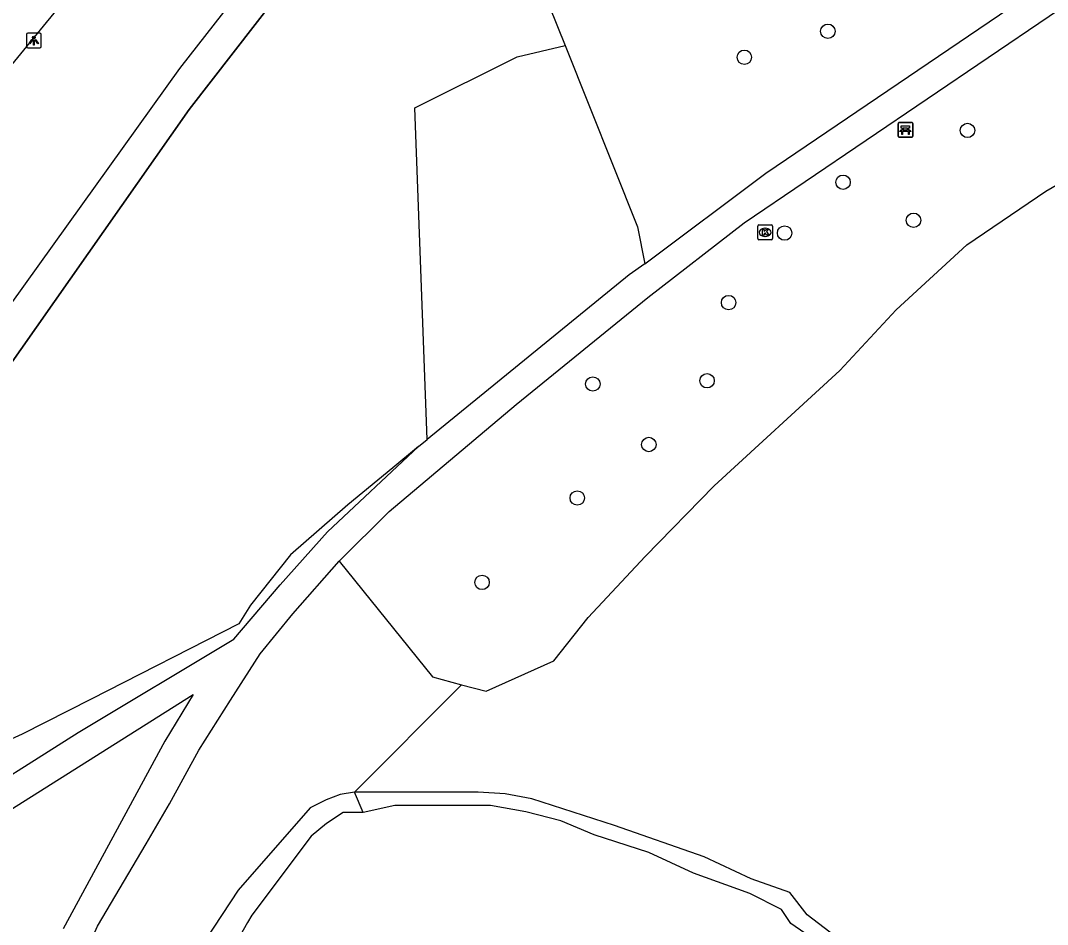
# Model space of a CAD drawing. Extents: x 160356 to 161355, y 381727 to 382845.
# Drawn here: x 160915.4 to 160985, y 381896 to 381957.3 of the extents above; entities that cross this region are included whole.
import ezdxf

# ---------------------------------------------------------------- set-up
doc = ezdxf.new("R2010")
doc.units = 0
for name, color, linetype in [('IMGEO_Bank', 7, 'Continuous'), ('IMGEO_Boom', 7, 'Continuous'), ('IMGEO_Fietspad_gesloten', 7, 'Continuous'), ('IMGEO_Groenvoorziening', 7, 'Continuous'), ('IMGEO_Hek', 7, 'Continuous'), ('IMGEO_Kolk', 7, 'Continuous'), ('IMGEO_Lichtpunt', 7, 'Continuous'), ('IMGEO_Oever', 7, 'Continuous'), ('IMGEO_Voetpad_gesloten', 7, 'Continuous'), ('IMGEO_Waterloop', 7, 'Continuous')]:
    doc.layers.add(name, color=color, linetype=linetype)

msp = doc.modelspace()

# ---------------------------------------------------------------- linework, layer by layer
at = {"layer": 'IMGEO_Bank'}
for p, q in [((160974.866, 381949.425), (160974.866, 381950.266)), ((160974.866, 381950.266), (160974.866, 381949.425)), ((160974.941, 381950.35), (160975.782, 381950.35)), ((160975.782, 381950.35), (160974.941, 381950.35)), ((160975.866, 381950.275), (160975.866, 381949.434)), ((160975.866, 381949.434), (160975.866, 381950.275)), ((160975.563, 381949.748), (160975.17, 381949.748)), ((160975.175, 381949.856), (160975.175, 381949.962)), ((160975.219, 381949.962), (160975.219, 381949.856)), ((160975.507, 381949.968), (160975.225, 381949.968)), ((160975.225, 381949.85), (160975.507, 381949.85)), ((160975.513, 381949.856), (160975.513, 381949.962)), ((160975.557, 381949.962), (160975.557, 381949.856)), ((160975.791, 381949.35), (160974.95, 381949.35)), ((160974.95, 381949.35), (160975.791, 381949.35))]:
    msp.add_line(p, q, dxfattribs=at)
for points in [[(160975.113, 381949.748), (160974.971, 381949.748), (160975.083, 381949.85), (160975.169, 381949.85)], [(160975.169, 381949.968), (160975.083, 381949.968), (160975.083, 381950.129), (160975.646, 381950.129), (160975.646, 381949.968), (160975.563, 381949.968)], [(160975.163, 381949.741), (160975.163, 381949.534), (160975.12, 381949.534), (160975.12, 381949.741)], [(160975.563, 381949.85), (160975.646, 381949.85), (160975.758, 381949.748), (160975.619, 381949.748)], [(160975.613, 381949.741), (160975.613, 381949.534), (160975.569, 381949.534), (160975.569, 381949.741)]]:
    msp.add_lwpolyline(points, dxfattribs=at)
for centre, radius, start, end in [((160974.944, 381950.272), 0.0779, 92.4484, 184.28452), ((160974.944, 381950.272), 0.0779, 92.4484, 184.28452), ((160975.788, 381950.272), 0.0779, 2.4484, 94.28452), ((160975.788, 381950.272), 0.0779, 2.4484, 94.28452), ((160975.113, 381949.741), 0.00671, 2.89567, 87.10433), ((160975.17, 381949.741), 0.00671, 92.89567, 177.10433), ((160975.168, 381949.961), 0.00671, 2.89567, 87.10433), ((160975.168, 381949.857), 0.00671, 272.89567, 357.10433), ((160975.225, 381949.961), 0.00671, 92.89567, 177.10433), ((160975.225, 381949.857), 0.00671, 182.89567, 267.10433), ((160975.507, 381949.961), 0.00671, 2.89567, 87.10433), ((160975.507, 381949.857), 0.00671, 272.89567, 357.10433), ((160975.564, 381949.961), 0.00671, 92.89567, 177.10433), ((160975.564, 381949.857), 0.00671, 182.89567, 267.10433), ((160975.562, 381949.741), 0.00671, 2.89567, 87.10433), ((160975.619, 381949.741), 0.00671, 92.89567, 177.10433), ((160974.944, 381949.428), 0.0779, 182.4484, 274.28452), ((160974.944, 381949.428), 0.0779, 182.4484, 274.28452), ((160975.788, 381949.428), 0.0779, 272.4484, 4.28452), ((160975.788, 381949.428), 0.0779, 272.4484, 4.28452)]:
    msp.add_arc(centre, radius, start, end, dxfattribs=at)
at = {"layer": 'IMGEO_Boom'}
for centre in [(160970.111, 381956.529), (160964.452, 381954.771), (160979.57, 381949.813), (160971.142, 381946.306), (160975.915, 381943.73), (160967.182, 381942.863), (160963.388, 381938.152), (160954.186, 381932.638), (160961.928, 381932.857), (160957.981, 381928.539), (160953.133, 381924.918), (160946.685, 381919.203)]:
    msp.add_circle(centre, 0.489, dxfattribs=at)
at = {"layer": 'IMGEO_Fietspad_gesloten'}
msp.add_lwpolyline([(160890.52, 381924.643), (160920.972, 381961.771)], dxfattribs=at)
at = {"layer": 'IMGEO_Groenvoorziening'}
for points in [[(160943.189, 381971.147), (160945.096, 381972.781), (160946.03, 381972.056), (160948.417, 381965.264), (160952.303, 381955.561)], [(160942.962, 381928.884), (160942.123, 381951.347), (160949.053, 381954.803), (160952.303, 381955.561)], [(160952.303, 381955.561), (160957.216, 381943.291), (160957.707, 381940.783)], [(160945.29, 381912.272), (160946.957, 381911.826), (160951.538, 381913.879), (160953.864, 381916.825), (160957.726, 381920.965), (160962.404, 381925.739), (160970.928, 381933.552), (160974.745, 381937.673), (160979.516, 381942.065), (160984.883, 381945.705), (160992.002, 381949.829), (160994.066, 381952.575)], [(160942.376, 381928.401), (160940.628, 381926.959), (160937.584, 381924.456), (160933.714, 381921.06), (160930.993, 381917.655), (160930.195, 381916.39), (160920.197, 381911.302), (160915.535, 381908.917), (160911.145, 381906.939), (160907.355, 381905.95), (160897.486, 381905.484), (160897.042, 381906.157), (160897.446, 381907.422), (160898.815, 381909.801)], [(160937.009, 381920.64), (160943.324, 381912.797), (160945.29, 381912.272)], [(160938.043, 381904.993), (160945.29, 381912.272)], [(160938.043, 381904.993), (160937.06, 381904.826), (160936.125, 381904.481), (160935.028, 381903.924), (160930.157, 381898.36), (160927.953, 381894.979), (160926.891, 381892.594), (160926.012, 381890.135), (160925.519, 381887.488)], [(160986.77, 381883.671), (160984.028, 381885.853), (160980.694, 381888.664), (160977.597, 381890.798), (160975.312, 381892.606), (160972.034, 381894.792), (160970.253, 381895.519), (160968.714, 381896.674), (160967.529, 381898.191), (160964.909, 381899.12), (160961.738, 381900.606), (160955.657, 381902.738), (160950.058, 381904.53), (160948.253, 381904.878), (160946.418, 381904.993), (160938.043, 381904.993)]]:
    msp.add_lwpolyline(points, dxfattribs=at)
at = {"layer": 'IMGEO_Hek'}
for points in [[(160946.03, 381972.056), (160948.417, 381965.264), (160952.303, 381955.561)], [(160898.815, 381909.801), (160901.024, 381913.637), (160914.213, 381933.244), (160926.84, 381951.227), (160935.94, 381962.961), (160943.189, 381971.147)], [(160952.303, 381955.561), (160957.216, 381943.291), (160957.707, 381940.783), (160956.645, 381940.028), (160942.962, 381928.884)], [(160942.376, 381928.401), (160940.628, 381926.959), (160937.584, 381924.456)], [(160937.584, 381924.456), (160933.714, 381921.06), (160930.993, 381917.655)], [(160930.993, 381917.655), (160930.195, 381916.39), (160920.197, 381911.302), (160915.535, 381908.917)], [(160915.535, 381908.917), (160911.145, 381906.939), (160907.355, 381905.95)]]:
    msp.add_lwpolyline(points, dxfattribs=at)
at = {"layer": 'IMGEO_Kolk'}
for p, q in [((160965.361, 381942.486), (160965.361, 381943.338)), ((160965.436, 381943.412), (160966.288, 381943.412)), ((160966.362, 381943.338), (160966.362, 381942.486)), ((160965.872, 381942.632), (160965.847, 381942.632)), ((160965.849, 381943.192), (160965.874, 381943.192)), ((160966.288, 381942.412), (160965.436, 381942.412))]:
    msp.add_line(p, q, dxfattribs=at)
for points in [[(160965.361, 381942.486), (160965.361, 381943.338)], [(160965.436, 381943.412), (160966.288, 381943.412)], [(160966.362, 381943.338), (160966.362, 381942.486)], [(160965.682, 381943.112), (160965.805, 381943.112), (160965.805, 381942.961), (160965.935, 381943.112), (160966.099, 381943.112), (160965.953, 381942.961), (160966.106, 381942.712), (160965.954, 381942.712), (160965.869, 381942.876), (160965.805, 381942.809), (160965.805, 381942.712), (160965.682, 381942.712), (160965.682, 381943.112)], [(160966.288, 381942.412), (160965.436, 381942.412)]]:
    msp.add_lwpolyline(points, dxfattribs=at)
for centre, start, end in [((160965.438, 381943.336), 91.55205, 178.44795), ((160965.438, 381943.336), 91.55205, 178.44795), ((160966.286, 381943.336), 1.55205, 88.44795), ((160966.286, 381943.336), 1.55205, 88.44795), ((160965.438, 381942.488), 181.55205, 268.44795), ((160965.438, 381942.488), 181.55205, 268.44795), ((160966.286, 381942.488), 271.55205, 358.44795), ((160966.286, 381942.488), 271.55205, 358.44795)]:
    msp.add_arc(centre, 0.0765, start, end, dxfattribs=at)
for centre, major_axis, ratio, start_param, end_param in [((160965.848, 381942.912), (-0.387, 0.002), 0.722429, 4.712389, 7.853982), ((160965.873, 381942.912), (-0.39, 0.002), 0.717154, 1.570796, 4.712389)]:
    msp.add_ellipse(centre, major_axis=major_axis, ratio=ratio, start_param=start_param, end_param=end_param, dxfattribs=at)
at = {"layer": 'IMGEO_Lichtpunt'}
for p, q in [((160915.817, 381956.306), (160915.817, 381955.499)), ((160915.817, 381956.306), (160915.817, 381955.499)), ((160916.719, 381956.401), (160915.911, 381956.401)), ((160916.719, 381956.401), (160915.911, 381956.401)), ((160916.813, 381955.499), (160916.813, 381956.306)), ((160916.813, 381955.499), (160916.813, 381956.306)), ((160915.911, 381955.405), (160916.719, 381955.405)), ((160915.911, 381955.405), (160916.719, 381955.405))]:
    msp.add_line(p, q, dxfattribs=at)
for points in [[(160916.191, 381955.97), (160916.23, 381955.942), (160916.042, 381955.68), (160916.004, 381955.707), (160916.191, 381955.97)], [(160916.293, 381955.922), (160916.34, 381955.922), (160916.34, 381955.6), (160916.293, 381955.6), (160916.293, 381955.922)], [(160916.403, 381955.942), (160916.441, 381955.969), (160916.628, 381955.707), (160916.589, 381955.679), (160916.403, 381955.942)]]:
    msp.add_lwpolyline(points, dxfattribs=at)
msp.add_circle((160916.316, 381956.104), 0.0994, dxfattribs=at)
for centre, start, end in [((160915.911, 381956.306), 90, 180), ((160915.911, 381956.306), 90, 180), ((160916.719, 381956.306), 0, 90), ((160916.719, 381956.306), 0, 90), ((160915.911, 381955.499), 180, 270), ((160915.911, 381955.499), 180, 270), ((160916.719, 381955.499), 270, 0), ((160916.719, 381955.499), 270, 360)]:
    msp.add_arc(centre, 0.0946, start, end, dxfattribs=at)
at = {"layer": 'IMGEO_Oever'}
msp.add_lwpolyline([(160938.627, 381903.625), (160938.043, 381904.993)], dxfattribs=at)
at = {"layer": 'IMGEO_Voetpad_gesloten'}
for points in [[(160957.707, 381940.783), (160965.908, 381946.927), (160989.311, 381962.789), (160995.77, 381966.216), (161016.031, 381976.255), (161030.617, 381983.595), (161052.654, 381995.114)], [(160951.842, 381983.726), (160935.546, 381965.997), (160926.176, 381953.998), (160914.767, 381938.069), (160906.494, 381926.014), (160898.554, 381913.782), (160895.463, 381909.644), (160894.311, 381908.969), (160891.108, 381907.876), (160890.677, 381907.844)], [(160943.189, 381971.147), (160935.94, 381962.961), (160926.84, 381951.227), (160914.213, 381933.244), (160901.024, 381913.637), (160898.815, 381909.801)], [(160937.009, 381920.64), (160940.386, 381923.999), (160949.005, 381931.241), (160957.917, 381938.49), (160964.43, 381943.564), (160989.233, 381960.371), (160990.967, 381961.43), (160994.814, 381963.36)], [(160957.707, 381940.783), (160956.645, 381940.028), (160942.962, 381928.884)], [(160942.376, 381928.401), (160942.962, 381928.884)], [(160910.737, 381903.614), (160919.321, 381909.026), (160929.875, 381915.366), (160933.007, 381919.026), (160936.217, 381922.635), (160942.376, 381928.401)], [(160917.553, 381889.064), (160920.629, 381895.917), (160923.934, 381901.484), (160925.498, 381904.208), (160927.496, 381907.84), (160929.649, 381911.228), (160931.653, 381914.37), (160933.856, 381917.079), (160937.009, 381920.64)], [(160908.981, 381900.176), (160927.111, 381911.607), (160925.202, 381908.44), (160918.295, 381895.729)]]:
    msp.add_lwpolyline(points, dxfattribs=at)
at = {"layer": 'IMGEO_Waterloop'}
for points in [[(160985.418, 381883.399), (160982.037, 381885.981), (160979.184, 381887.754), (160975.221, 381891.173), (160971.419, 381893.542), (160969.695, 381894.456), (160968.539, 381895.449), (160967.594, 381896.088), (160966.964, 381897.041), (160964.819, 381898.132), (160961.002, 381899.514), (160957.985, 381900.896), (160954.27, 381902.105), (160952.019, 381903.041), (160949.66, 381903.66), (160947.26, 381904.096), (160940.763, 381904.096), (160938.627, 381903.625)], [(160938.627, 381903.625), (160937.274, 381903.625), (160936.152, 381902.87), (160935.109, 381902.008), (160931.094, 381896.663)]]:
    msp.add_lwpolyline(points, dxfattribs=at)
msp.add_arc((160953.103, 381883.021), 25.894, 148.20779, 169.00878, dxfattribs=at)

doc.saveas('drawing.dxf')
